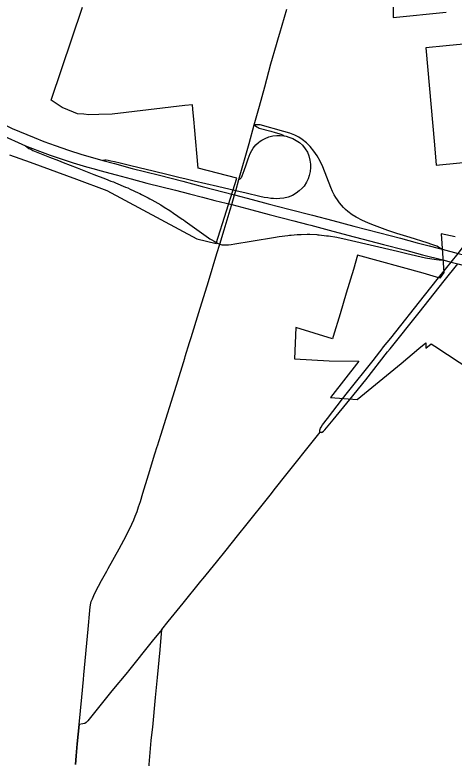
# Model space of a CAD drawing. Extents: x 0 to 34, y 0 to 22.
# Drawn here: x 7.2991 to 7.3497, y 18.7027 to 18.7884 of the extents above; entities that cross this region are included whole.
import ezdxf

# ---------------------------------------------------------------- set-up
doc = ezdxf.new("R2010")
doc.units = 0
for name, color, linetype in [('GM_X_Corporation', 7, 'Continuous'), ('GM_X_Interchange_Ramps', 7, 'Continuous'), ('GM_X_State_Route', 7, 'Continuous'), ('GM_X_US_Route', 7, 'Continuous')]:
    doc.layers.add(name, color=color, linetype=linetype)

msp = doc.modelspace()

# ---------------------------------------------------------------- linework, layer by layer
at = {"layer": 'GM_X_Corporation'}
for points in [[(7.342698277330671, 18.790456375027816), (7.342702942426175, 18.788096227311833), (7.348816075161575, 18.78873271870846)], [(7.298435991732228, 18.772258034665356), (7.300846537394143, 18.7714394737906), (7.306195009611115, 18.76946683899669), (7.309659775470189, 18.768166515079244), (7.320052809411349, 18.762608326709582), (7.322275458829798, 18.762070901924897), (7.3246745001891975, 18.76958557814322), (7.320209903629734, 18.770727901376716), (7.319771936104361, 18.775489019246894), (7.319752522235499, 18.775981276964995), (7.319611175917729, 18.777552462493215), (7.319549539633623, 18.778034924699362), (7.318660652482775, 18.777947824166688), (7.310286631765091, 18.776982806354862), (7.308749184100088, 18.776930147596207), (7.307602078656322, 18.77687828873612), (7.307016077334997, 18.77694935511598), (7.3063079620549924, 18.777019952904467), (7.305843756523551, 18.77718836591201), (7.304507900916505, 18.7777517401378), (7.303266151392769, 18.77856364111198), (7.3068848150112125, 18.789313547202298)], [(7.365643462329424, 18.78646314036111), (7.348825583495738, 18.784855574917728), (7.346470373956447, 18.78460719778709), (7.347465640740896, 18.773413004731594), (7.347676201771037, 18.77109095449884), (7.357829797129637, 18.772086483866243)], [(7.349875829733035, 18.76281899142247), (7.3482381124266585, 18.76317750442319), (7.348569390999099, 18.758701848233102), (7.3481132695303, 18.758070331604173), (7.346160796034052, 18.758630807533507), (7.33860224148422, 18.760689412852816), (7.338123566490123, 18.759048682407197), (7.33730580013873, 18.756324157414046), (7.336590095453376, 18.75393968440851), (7.335803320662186, 18.751318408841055), (7.3357312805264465, 18.751078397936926), (7.331463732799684, 18.752382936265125), (7.3313248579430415, 18.748742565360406), (7.335335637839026, 18.74854093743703), (7.338769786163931, 18.748502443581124), (7.335468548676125, 18.744300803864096), (7.338559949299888, 18.74406436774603), (7.343619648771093, 18.748224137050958), (7.345684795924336, 18.749955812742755), (7.3464655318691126, 18.750599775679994), (7.3464683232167, 18.749971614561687), (7.34708894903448, 18.750485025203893), (7.34750996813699, 18.75022612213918), (7.351778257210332, 18.747424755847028)]]:
    msp.add_lwpolyline(points, dxfattribs=at)
at = {"layer": 'GM_X_Interchange_Ramps'}
for points in [[(7.348370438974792, 18.761389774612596), (7.348073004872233, 18.761565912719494), (7.347739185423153, 18.761735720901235), (7.347164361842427, 18.761936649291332), (7.3466217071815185, 18.762127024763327), (7.344689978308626, 18.762730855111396), (7.343126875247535, 18.763211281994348), (7.342078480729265, 18.763567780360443), (7.3402469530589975, 18.764244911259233), (7.33979921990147, 18.76443212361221), (7.339177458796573, 18.76469686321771), (7.338428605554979, 18.765086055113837), (7.337984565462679, 18.765370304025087), (7.337479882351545, 18.76574894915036), (7.337230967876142, 18.76597254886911), (7.33698205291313, 18.76621988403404), (7.336751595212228, 18.766464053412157), (7.336529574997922, 18.7667345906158), (7.33628171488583, 18.767074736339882), (7.336089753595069, 18.767355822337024), (7.335919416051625, 18.767656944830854), (7.3357190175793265, 18.768065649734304), (7.335518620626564, 18.76851707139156), (7.334593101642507, 18.770877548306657), (7.334285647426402, 18.77154940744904), (7.333957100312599, 18.77215007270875), (7.333573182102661, 18.77271803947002), (7.333129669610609, 18.7732406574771), (7.332714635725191, 18.773647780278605), (7.332222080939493, 18.77404541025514), (7.33182603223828, 18.774306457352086), (7.331361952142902, 18.77455642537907), (7.330774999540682, 18.774792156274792), (7.330116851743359, 18.774985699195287), (7.327370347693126, 18.775720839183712), (7.327219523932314, 18.775738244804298), (7.327065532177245, 18.775741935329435), (7.326685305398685, 18.77572558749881)], [(7.326685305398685, 18.77572558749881), (7.326995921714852, 18.77549618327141), (7.32712090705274, 18.77541919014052), (7.327266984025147, 18.77535696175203), (7.328598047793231, 18.77500468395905), (7.329116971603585, 18.774860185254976), (7.329518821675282, 18.77474469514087), (7.329767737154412, 18.7746539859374), (7.329943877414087, 18.774575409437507), (7.330141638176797, 18.774454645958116)], [(7.324915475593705, 18.76941991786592), (7.32512747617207, 18.7695865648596), (7.325190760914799, 18.769659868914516), (7.325249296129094, 18.769743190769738), (7.3253015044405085, 18.769860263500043), (7.3255245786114, 18.7704751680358), (7.325760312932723, 18.771129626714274), (7.32600184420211, 18.771802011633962), (7.3262243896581, 18.77241955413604), (7.32639736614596, 18.77276972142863), (7.32656981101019, 18.773043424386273), (7.326716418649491, 18.773223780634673), (7.326869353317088, 18.77341152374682), (7.327178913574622, 18.77369735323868), (7.327372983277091, 18.77384817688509), (7.327563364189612, 18.773974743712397), (7.327934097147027, 18.774176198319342), (7.328376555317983, 18.774347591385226), (7.328836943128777, 18.774462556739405), (7.329308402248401, 18.774516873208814), (7.329688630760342, 18.774512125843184), (7.330141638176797, 18.774454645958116), (7.330380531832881, 18.774410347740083), (7.330660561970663, 18.774328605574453), (7.331123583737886, 18.774148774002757), (7.331531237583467, 18.773945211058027), (7.331903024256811, 18.773689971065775), (7.332245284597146, 18.773392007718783), (7.3325659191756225, 18.772976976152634), (7.332813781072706, 18.772569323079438), (7.332981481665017, 18.772161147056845), (7.333112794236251, 18.771673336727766), (7.333171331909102, 18.77121453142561), (7.333178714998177, 18.770806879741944), (7.33312967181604, 18.770357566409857), (7.3330342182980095, 18.769891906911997), (7.332898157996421, 18.769493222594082), (7.332718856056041, 18.769111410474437), (7.332425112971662, 18.768674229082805), (7.332219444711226, 18.7684342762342), (7.331868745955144, 18.768113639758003), (7.331534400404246, 18.767841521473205), (7.331090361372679, 18.76758680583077), (7.330580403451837, 18.767389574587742), (7.33010735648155, 18.767287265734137), (7.329655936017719, 18.76722925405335), (7.329240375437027, 18.7672144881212), (7.328912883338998, 18.76723611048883), (7.328592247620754, 18.76725773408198), (7.328264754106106, 18.767300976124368), (7.327834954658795, 18.767373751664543), (7.3273397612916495, 18.76746814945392), (7.325743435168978, 18.767860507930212), (7.324547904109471, 18.768141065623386)], [(7.300281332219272, 18.773328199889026), (7.300448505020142, 18.773180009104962), (7.300688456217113, 18.773020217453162), (7.300897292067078, 18.77291369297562), (7.301137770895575, 18.77279081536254), (7.302106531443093, 18.772376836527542), (7.303078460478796, 18.77200293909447), (7.304107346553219, 18.7716068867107), (7.30462890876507, 18.771402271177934), (7.30543788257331, 18.771085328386), (7.306258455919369, 18.77076363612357), (7.30719768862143, 18.77039553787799), (7.308166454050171, 18.77002321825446), (7.309522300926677, 18.769501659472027), (7.310151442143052, 18.76925959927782), (7.310444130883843, 18.769147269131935), (7.310687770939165, 18.769044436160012), (7.311830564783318, 18.768564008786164), (7.312095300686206, 18.76845273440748), (7.31235634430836, 18.768331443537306), (7.313288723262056, 18.767900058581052), (7.313481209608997, 18.76781093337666), (7.313665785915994, 18.767715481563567), (7.314461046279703, 18.76730414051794), (7.314650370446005, 18.767206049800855), (7.314871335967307, 18.767081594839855), (7.315889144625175, 18.76650782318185), (7.316301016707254, 18.76625257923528), (7.316963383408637, 18.76584176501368), (7.317375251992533, 18.765560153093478), (7.318386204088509, 18.76486931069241), (7.318528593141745, 18.764771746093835), (7.318733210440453, 18.764625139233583), (7.321397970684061, 18.762717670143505), (7.321570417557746, 18.762605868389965), (7.32177714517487, 18.7624713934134), (7.322058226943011, 18.762316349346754), (7.322434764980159, 18.762098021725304), (7.322698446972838, 18.76197092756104)], [(7.324547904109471, 18.768141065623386), (7.322458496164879, 18.768630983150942), (7.31975207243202, 18.769259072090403), (7.318813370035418, 18.76947740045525), (7.317967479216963, 18.76967990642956), (7.316745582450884, 18.7699731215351), (7.315003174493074, 18.770391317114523), (7.313416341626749, 18.77077207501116), (7.312288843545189, 18.771042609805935), (7.311206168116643, 18.771302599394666), (7.310561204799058, 18.77145342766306), (7.310140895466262, 18.77153885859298), (7.309842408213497, 18.771604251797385), (7.30961722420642, 18.77164486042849), (7.30942790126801, 18.771650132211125), (7.309224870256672, 18.771633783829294)], [(7.322698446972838, 18.76197092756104), (7.322952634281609, 18.76191713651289), (7.323150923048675, 18.76189076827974), (7.323397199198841, 18.76189076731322), (7.323697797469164, 18.761916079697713), (7.3240189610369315, 18.761956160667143), (7.324445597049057, 18.762026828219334), (7.326323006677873, 18.762324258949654), (7.329120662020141, 18.76279150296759), (7.329340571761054, 18.762828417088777), (7.329578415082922, 18.76285953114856), (7.330560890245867, 18.762987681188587), (7.330752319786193, 18.763012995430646), (7.330942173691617, 18.763028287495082), (7.331639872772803, 18.76308418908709), (7.331856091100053, 18.76310159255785), (7.332086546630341, 18.763106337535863), (7.33278424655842, 18.76312057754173), (7.332909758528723, 18.76312321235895), (7.333080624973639, 18.763114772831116), (7.333897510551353, 18.76307416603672), (7.334015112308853, 18.763067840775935), (7.334169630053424, 18.763050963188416), (7.335022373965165, 18.762956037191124), (7.335115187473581, 18.762945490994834), (7.335252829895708, 18.762922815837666), (7.336207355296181, 18.762766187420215), (7.337394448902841, 18.762519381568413), (7.343194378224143, 18.761159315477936), (7.344293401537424, 18.760897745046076), (7.346435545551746, 18.760417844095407), (7.34717332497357, 18.76026754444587), (7.347701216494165, 18.760192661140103), (7.348036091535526, 18.760158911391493), (7.348455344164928, 18.760153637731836)]]:
    msp.add_lwpolyline(points, dxfattribs=at)
at = {"layer": 'GM_X_State_Route'}
for points in [[(7.3368554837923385, 18.744140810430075), (7.337445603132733, 18.744889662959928), (7.340419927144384, 18.748580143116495), (7.341170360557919, 18.74955787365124), (7.341319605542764, 18.749752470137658), (7.341599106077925, 18.750130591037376), (7.342429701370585, 18.751142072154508), (7.34632216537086, 18.75607396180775), (7.3479527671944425, 18.75809164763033), (7.348579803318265, 18.75888638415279), (7.348908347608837, 18.759296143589), (7.349399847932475, 18.75990735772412), (7.350207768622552, 18.760917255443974), (7.351073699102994, 18.761997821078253), (7.351362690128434, 18.76235906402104)], [(7.34569637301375, 18.75409397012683), (7.348610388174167, 18.75775571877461), (7.350158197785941, 18.759709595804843)], [(7.337731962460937, 18.74408227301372), (7.339542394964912, 18.746346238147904), (7.3420732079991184, 18.749551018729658), (7.3423585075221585, 18.749899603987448), (7.34569637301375, 18.75409397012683)], [(7.334271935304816, 18.74029106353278), (7.334257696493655, 18.740350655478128), (7.334245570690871, 18.740441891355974), (7.334250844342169, 18.740515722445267), (7.3342893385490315, 18.74064545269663), (7.334344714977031, 18.74075936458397), (7.334401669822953, 18.740869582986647), (7.334568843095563, 18.741134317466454), (7.335135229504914, 18.741886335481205), (7.3368554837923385, 18.744140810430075)], [(7.334271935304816, 18.74029106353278), (7.334324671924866, 18.740283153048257), (7.334394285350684, 18.74027788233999), (7.33444913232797, 18.740283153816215), (7.334509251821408, 18.740302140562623), (7.334672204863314, 18.740427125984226), (7.334831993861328, 18.740567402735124), (7.335808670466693, 18.74172021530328), (7.337731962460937, 18.74408227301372)], [(7.328989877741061, 18.733641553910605), (7.3304765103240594, 18.735517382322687), (7.333662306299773, 18.73952269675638), (7.334271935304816, 18.74029106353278)], [(7.328214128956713, 18.732665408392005), (7.328676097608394, 18.73324603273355), (7.328989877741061, 18.733641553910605)], [(7.316028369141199, 18.717552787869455), (7.316757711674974, 18.718455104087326), (7.31846741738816, 18.720569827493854), (7.320540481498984, 18.723122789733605), (7.320792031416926, 18.72343287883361), (7.32232929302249, 18.72530026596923), (7.323449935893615, 18.726697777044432), (7.324767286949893, 18.728340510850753), (7.325885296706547, 18.72973854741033), (7.328214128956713, 18.732665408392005)], [(7.316028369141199, 18.717552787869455), (7.314923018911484, 18.716189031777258), (7.312157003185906, 18.712800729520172), (7.3120462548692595, 18.712645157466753), (7.3102643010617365, 18.71045976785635), (7.307482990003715, 18.707027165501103), (7.307304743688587, 18.706834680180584), (7.307126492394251, 18.7067249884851), (7.306892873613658, 18.70665590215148), (7.306481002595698, 18.70658734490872)], [(7.314805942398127, 18.70475792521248), (7.31483494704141, 18.70508700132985), (7.314964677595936, 18.70629993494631), (7.3152984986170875, 18.709711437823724), (7.315489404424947, 18.711634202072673), (7.315527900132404, 18.712018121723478), (7.315840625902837, 18.715217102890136), (7.316028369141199, 18.717552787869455)], [(7.306481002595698, 18.70658734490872), (7.306265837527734, 18.704378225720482), (7.306151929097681, 18.70297544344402), (7.306069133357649, 18.701998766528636)], [(7.314472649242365, 18.701163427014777), (7.3145053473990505, 18.701520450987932), (7.314805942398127, 18.70475792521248)]]:
    msp.add_lwpolyline(points, dxfattribs=at)
at = {"layer": 'GM_X_US_Route'}
msp.add_line((7.324085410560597, 18.76653155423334), (7.324663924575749, 18.766381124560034), dxfattribs=at)
for points in [[(7.3269120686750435, 18.776531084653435), (7.327297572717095, 18.777900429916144), (7.327904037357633, 18.780135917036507), (7.328617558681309, 18.78277905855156), (7.329254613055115, 18.785005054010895), (7.3294871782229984, 18.785815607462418), (7.329627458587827, 18.786304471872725), (7.33042641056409, 18.78909000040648)], [(7.290584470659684, 18.77987970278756), (7.292100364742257, 18.778916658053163), (7.293943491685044, 18.77783503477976), (7.295963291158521, 18.776722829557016), (7.297216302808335, 18.77609474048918), (7.298772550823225, 18.775322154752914), (7.301273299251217, 18.774264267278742), (7.302418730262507, 18.773797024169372), (7.303696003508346, 18.773334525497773), (7.305251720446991, 18.772818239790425), (7.306807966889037, 18.772333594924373), (7.308556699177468, 18.771824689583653), (7.309224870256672, 18.771633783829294), (7.310547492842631, 18.771292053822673), (7.312613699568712, 18.77071933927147), (7.315763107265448, 18.7699288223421), (7.31842628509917, 18.769233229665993), (7.320658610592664, 18.768641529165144), (7.324407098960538, 18.767650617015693)], [(7.324915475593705, 18.76941991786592), (7.326084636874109, 18.773591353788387), (7.326685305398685, 18.77572558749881), (7.3269120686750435, 18.776531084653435)], [(7.297846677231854, 18.77443081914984), (7.299880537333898, 18.77350961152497), (7.300281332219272, 18.773328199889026), (7.301913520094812, 18.77270854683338), (7.303125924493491, 18.77225132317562), (7.3046204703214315, 18.771734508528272), (7.305793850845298, 18.771351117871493), (7.307335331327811, 18.770898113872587), (7.308229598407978, 18.770645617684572)], [(7.308229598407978, 18.770645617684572), (7.3088799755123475, 18.770461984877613), (7.31075210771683, 18.769962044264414), (7.312496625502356, 18.769495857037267), (7.314274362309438, 18.7690207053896), (7.3175977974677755, 18.768194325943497), (7.319226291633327, 18.767769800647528), (7.320710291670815, 18.767395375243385), (7.322153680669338, 18.767028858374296), (7.324085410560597, 18.76653155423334)], [(7.322698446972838, 18.76197092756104), (7.323224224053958, 18.763621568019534), (7.323909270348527, 18.765918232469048), (7.324085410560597, 18.76653155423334), (7.324407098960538, 18.767650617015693), (7.324547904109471, 18.768141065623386), (7.324915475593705, 18.76941991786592)], [(7.324407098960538, 18.767650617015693), (7.3264574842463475, 18.767119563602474), (7.3282731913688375, 18.766645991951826), (7.330656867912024, 18.76602423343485), (7.33342077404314, 18.765303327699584), (7.33574327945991, 18.76469738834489), (7.338158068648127, 18.764067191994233), (7.341183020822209, 18.76327825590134), (7.343544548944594, 18.762661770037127), (7.345499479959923, 18.762130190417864), (7.346876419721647, 18.761769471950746), (7.3479211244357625, 18.761504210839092), (7.348370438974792, 18.761389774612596)], [(7.324663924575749, 18.766381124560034), (7.326399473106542, 18.765929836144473), (7.328402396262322, 18.76540300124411), (7.331263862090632, 18.76465836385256), (7.332866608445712, 18.764237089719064)], [(7.332866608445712, 18.764237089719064), (7.333204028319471, 18.76414840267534), (7.335313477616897, 18.763588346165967), (7.337475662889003, 18.763014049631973), (7.339987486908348, 18.762359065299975), (7.341611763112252, 18.761935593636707), (7.344007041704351, 18.761311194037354), (7.346105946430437, 18.760764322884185), (7.348455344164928, 18.760153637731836)], [(7.319214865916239, 18.75065758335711), (7.319390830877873, 18.75123277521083), (7.320282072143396, 18.754105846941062), (7.321394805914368, 18.757680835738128), (7.322365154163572, 18.760913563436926), (7.322698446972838, 18.76197092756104)], [(7.348370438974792, 18.761389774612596), (7.350207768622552, 18.760917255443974), (7.350965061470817, 18.760723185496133), (7.3533872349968, 18.760109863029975), (7.354449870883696, 18.75983247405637), (7.355842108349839, 18.759468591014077), (7.358136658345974, 18.758869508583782), (7.360079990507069, 18.75834478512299), (7.3627721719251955, 18.757618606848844), (7.364999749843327, 18.756967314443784), (7.367868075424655, 18.756063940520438), (7.369913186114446, 18.755364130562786), (7.371541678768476, 18.75473393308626), (7.373507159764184, 18.753936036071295), (7.374491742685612, 18.753525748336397), (7.375777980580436, 18.752949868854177), (7.376862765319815, 18.75246363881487)], [(7.348455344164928, 18.760153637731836), (7.349399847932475, 18.75990735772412), (7.350158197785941, 18.759709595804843), (7.355469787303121, 18.75832368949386), (7.3587394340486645, 18.757473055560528), (7.364236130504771, 18.755958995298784), (7.3651642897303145, 18.755675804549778), (7.366105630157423, 18.755388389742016), (7.366954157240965, 18.755105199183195), (7.368410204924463, 18.754618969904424), (7.369537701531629, 18.754209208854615), (7.370396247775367, 18.753896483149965), (7.371289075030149, 18.753539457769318), (7.372358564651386, 18.753111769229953), (7.373753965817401, 18.752512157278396), (7.374929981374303, 18.752006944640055), (7.376708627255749, 18.751218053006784)], [(7.315522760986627, 18.73871778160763), (7.315920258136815, 18.739957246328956), (7.31770327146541, 18.745711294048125), (7.3186599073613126, 18.74884435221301), (7.3187121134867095, 18.749014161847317), (7.319214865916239, 18.75065758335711)], [(7.30966210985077, 18.724261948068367), (7.309829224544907, 18.724569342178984), (7.311117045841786, 18.72684438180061), (7.311908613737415, 18.728349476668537), (7.312572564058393, 18.729698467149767), (7.312790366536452, 18.730204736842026), (7.312959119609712, 18.730611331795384), (7.313166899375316, 18.731137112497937), (7.313345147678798, 18.731682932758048), (7.313543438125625, 18.73230785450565), (7.313830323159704, 18.73325025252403), (7.3144795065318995, 18.735397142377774), (7.315226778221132, 18.73779453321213), (7.315496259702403, 18.73863514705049), (7.315522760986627, 18.73871778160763)], [(7.306481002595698, 18.70658734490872), (7.306789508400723, 18.709747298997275), (7.306974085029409, 18.71176709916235), (7.307026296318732, 18.71233612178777), (7.307509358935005, 18.717603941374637), (7.307698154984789, 18.719727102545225), (7.307706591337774, 18.719826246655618), (7.307785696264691, 18.720381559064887), (7.30788484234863, 18.720768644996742), (7.3080040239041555, 18.72108611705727), (7.308172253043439, 18.721463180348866), (7.308187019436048, 18.721492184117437), (7.308717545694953, 18.722524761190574), (7.309077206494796, 18.723186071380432), (7.30966210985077, 18.724261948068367)], [(7.306066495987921, 18.701972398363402), (7.306069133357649, 18.701998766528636), (7.306151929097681, 18.70297544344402), (7.306265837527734, 18.704378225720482), (7.306481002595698, 18.70658734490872)]]:
    msp.add_lwpolyline(points, dxfattribs=at)

doc.saveas('drawing.dxf')
